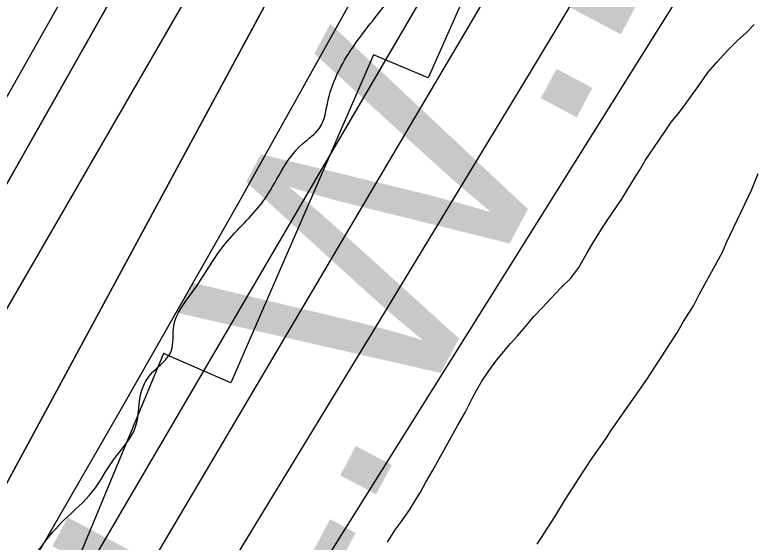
# Model space of a CAD drawing. Extents: x 3297735 to 3335592, y 670436 to 695807.
# Drawn here: x 3322190.3 to 3322425.1, y 692653.1 to 692820.5 of the extents above; entities that cross this region are included whole.
import ezdxf

# ---------------------------------------------------------------- set-up
doc = ezdxf.new("R2010")
doc.units = 0
for name, color, linetype in [('V-RIVR-EDGE', 7, 'Continuous'), ('V-RRAP-RVMT', 7, 'Continuous'), ('V-SITE-VEGE', 7, 'Continuous'), ('V-TOPO-DPTH', 7, 'Continuous'), ('V-TOPO-MAJR', 7, 'Continuous'), ('V-TOPO-MINR', 7, 'Continuous'), ('V-TOPO-WATR', 7, 'Continuous'), ('V-TOPO-WATR-IDEN', 7, 'Continuous'), ('V-WETL-SWMP', 7, 'Continuous')]:
    doc.layers.add(name, color=color, linetype=linetype)

msp = doc.modelspace()

# ---------------------------------------------------------------- linework, layer by layer
at = {"layer": 'V-RIVR-EDGE'}
msp.add_spline([(3319721.91, 688607.25), (3319733.2, 688627.78), (3319739.82, 688637.46), (3319746.04, 688644.42), (3319750.72, 688655.27), (3319752.28, 688659.14), (3319762.01, 688671.92), (3319781.47, 688699.79), (3319792.76, 688716.44), (3319801.32, 688726.89), (3319810.26, 688738.11), (3319819.98, 688747.01), (3319825.43, 688754.75), (3319830.49, 688762.88), (3319835.55, 688770.63), (3319840.23, 688780.31), (3319844.52, 688791.16), (3319846.86, 688795.42), (3319851.13, 688797.35), (3319854.24, 688799.66), (3319861.24, 688808.95), (3319869.41, 688820.96), (3319874.87, 688831.03), (3319884.99, 688845.35), (3319893.93, 688856.57), (3319900.54, 688860.82), (3319908.31, 688869.72), (3319918.43, 688881.33), (3319923.49, 688889.46), (3319928.16, 688897.21), (3319932.06, 688904.95), (3319939.44, 688912.69), (3319951.5, 688924.3), (3319955, 688930.88), (3319970.57, 688952.17), (3319976.4, 688958.36), (3319980.68, 688966.5), (3319987.3, 688976.95), (3319991.2, 688986.25), (3319997.81, 688992.82), (3320004.81, 689000.56), (3320006.38, 689006.76), (3320010.27, 689012.96), (3320018.06, 689024.96), (3320025.07, 689035.8), (3320031.68, 689044.71), (3320039.46, 689054.38), (3320044.52, 689060.57), (3320057.73, 689071.4), (3320064.34, 689077.2), (3320070.17, 689082.23), (3320074.45, 689090.36), (3320085.73, 689104.68), (3320093.52, 689116.3), (3320109.84, 689130.22), (3320125, 689144.14), (3320145.59, 689159.99), (3320166.96, 689177), (3320184.06, 689191.31), (3320194.55, 689197.87), (3320205.42, 689204.44), (3320211.64, 689209.85), (3320219.42, 689219.53), (3320234.59, 689238.11), (3320241.98, 689244.68), (3320253.64, 689257.45), (3320273.09, 689279.5), (3320283.99, 689297.32), (3320297.61, 689318.61), (3320312.03, 689344.56), (3320320.21, 689360.83), (3320328.41, 689380.97), (3320333.48, 689394.53), (3320349.85, 689425.9), (3320363.1, 689453.41), (3320368.17, 689465.42), (3320370.9, 689469.67), (3320379.06, 689477.41), (3320388.4, 689489.8), (3320394.62, 689499.09), (3320395.41, 689505.29), (3320397.76, 689513.82), (3320403.21, 689520.78), (3320409.04, 689527.75), (3320417.6, 689536.65), (3320423.43, 689544.39), (3320428.49, 689552.52), (3320431.24, 689564.54), (3320432.02, 689568.03), (3320442.14, 689581.19), (3320451.87, 689595.12), (3320462.77, 689612.93), (3320469.38, 689621.06), (3320477.55, 689631.51), (3320493.51, 689653.19), (3320500.9, 689665.19), (3320506.36, 689674.1), (3320514.54, 689688.82), (3320523.5, 689705.47), (3320534.4, 689723.28), (3320539.06, 689727.15), (3320544.9, 689735.28), (3320551.13, 689744.18), (3320556.58, 689752.7), (3320560.87, 689764.32), (3320568.26, 689774), (3320574.5, 689785.23), (3320578.79, 689794.53), (3320583.07, 689802.27), (3320590.86, 689815.83), (3320602.92, 689833.25), (3320613.43, 689849.12), (3320622.79, 689866.94), (3320636.42, 689890.17), (3320646.93, 689907.21), (3320658.22, 689926.96), (3320664.85, 689940.13), (3320664.87, 689948.66), (3320667.22, 689956.02), (3320676.55, 689968.02), (3320685.11, 689978.08), (3320691.73, 689991.25), (3320701.47, 690006.35), (3320706.14, 690016.04), (3320709.66, 690026.11), (3320715.89, 690035.79), (3320728.33, 690049.33), (3320741.18, 690068.69), (3320754.02, 690086.5), (3320761.81, 690100.44), (3320770.77, 690116.32), (3320777.39, 690127.16), (3320786.73, 690139.93), (3320794.89, 690149.22), (3320800.73, 690155.41), (3320806.18, 690166.26), (3320810.47, 690174), (3320820.98, 690192.59), (3320823.74, 690207.71), (3320829.97, 690218.16), (3320840.87, 690235.59), (3320854.1, 690256.5), (3320864.22, 690271.59), (3320869.28, 690277.01), (3320870.45, 690281.27), (3320876.68, 690289.4), (3320887.57, 690302.95), (3320901.57, 690319.98), (3320912.08, 690333.52), (3320919.47, 690342.43), (3320924.52, 690348.23), (3320932.3, 690356.35), (3320941.26, 690371.46), (3320956.44, 690393.91), (3320969.67, 690415.21), (3320973.57, 690422.57), (3320982.13, 690434.96), (3320987.2, 690444.64), (3320994.21, 690457.03), (3321000.83, 690467.87), (3321008.23, 690481.04), (3321017.97, 690500.02), (3321024.59, 690511.64), (3321030.43, 690518.6), (3321035.5, 690530.22), (3321040.94, 690537.19), (3321055.35, 690559.26), (3321068.58, 690577.84), (3321078.31, 690594.1), (3321086.87, 690605.72), (3321095.82, 690616.94), (3321102.82, 690625.84), (3321107.51, 690637.85), (3321113.34, 690645.6), (3321117.63, 690655.67), (3321123.87, 690670), (3321130.5, 690682.39), (3321142.57, 690701.37), (3321156.19, 690722.28), (3321168.65, 690743.19), (3321171.38, 690749.38), (3321176.05, 690754.41), (3321177.22, 690758.29), (3321181.12, 690767.2), (3321185.79, 690774.17), (3321192.03, 690789.28), (3321204.89, 690814.45), (3321214.25, 690834.98), (3321218.93, 690845.83), (3321223.61, 690855.12), (3321229.85, 690869.85), (3321238.03, 690883.79), (3321242.33, 690899.29), (3321247.41, 690912.46), (3321254.43, 690927.96), (3321263, 690946.55), (3321269.64, 690962.82), (3321273.93, 690973.67), (3321278.23, 690986.07), (3321286.44, 691015.52), (3321288.78, 691021.72), (3321293.84, 691028.3), (3321297.35, 691034.5), (3321303.19, 691045.34), (3321306.32, 691054.64), (3321308.29, 691066.66), (3321310.63, 691073.63), (3321314.52, 691079.44), (3321318.04, 691090.29), (3321320.01, 691103.08), (3321324.31, 691115.87), (3321326.26, 691120.13), (3321332.09, 691125.16), (3321336.76, 691133.68), (3321337.17, 691140.65), (3321337.18, 691146.47), (3321338.37, 691158.49), (3321341.12, 691172.44), (3321349.71, 691192.98), (3321372.69, 691236.35), (3321389.06, 691268.5), (3321398.41, 691284.38), (3321404.65, 691298.32), (3321407.38, 691307.24), (3321407.39, 691310.73), (3321407.79, 691316.15), (3321414.41, 691325.06), (3321416.76, 691334.75), (3321417.94, 691344.05), (3321422.24, 691356.06), (3321434.34, 691385.89), (3321448.39, 691422.7), (3321456.19, 691442.46), (3321462.05, 691458.34), (3321462.85, 691466.87), (3321467.91, 691477.72), (3321474.92, 691488.17), (3321481.15, 691497.85), (3321481.54, 691500.57), (3321489.74, 691519.94), (3321499.87, 691542.02), (3321510.79, 691564.87), (3321521.69, 691581.91), (3321529.1, 691598.18), (3321538.84, 691619.09), (3321550.12, 691632.64), (3321559.06, 691640.76), (3321566.84, 691650.44), (3321566.47, 691655.48), (3321567.25, 691659.74), (3321572.7, 691664.77), (3321581.26, 691676.38), (3321584.38, 691684.91), (3321587.11, 691693.43), (3321593.35, 691706.6), (3321601.92, 691721.7), (3321610.87, 691733.32), (3321617.87, 691739.5), (3321620.99, 691748.8), (3321624.5, 691755), (3321632.28, 691766.23), (3321637.34, 691773.97), (3321638.14, 691784.44), (3321641.66, 691795.29), (3321645.96, 691809.63), (3321651.03, 691820.47), (3321653.37, 691824.35), (3321658.42, 691828.99), (3321665.02, 691832.07), (3321673.18, 691838.64), (3321680.2, 691853.75), (3321683.72, 691866.15), (3321687.24, 691878.94), (3321691.93, 691892.5), (3321697.77, 691904.12), (3321704.38, 691909.54), (3321711, 691920.77), (3321724.23, 691939.74), (3321729.68, 691949.8), (3321733.59, 691959.49), (3321746.04, 691978.85), (3321765.1, 692000.13), (3321767.83, 692005.55), (3321769.01, 692012.53), (3321772.52, 692019.89), (3321782.64, 692034.6), (3321793.52, 692045.43), (3321802.86, 692057.43), (3321811.04, 692071.76), (3321820.77, 692085.31), (3321837.5, 692109.31), (3321852.67, 692125.56), (3321856.95, 692134.47), (3321865.51, 692146.08), (3321874.07, 692158.09), (3321882.62, 692162.33), (3321885.73, 692165.42), (3321887.31, 692179.77), (3321889.66, 692189.46), (3321896.67, 692199.14), (3321906.39, 692208.81), (3321914.56, 692218.87), (3321921.95, 692230.87), (3321931.31, 692249.47), (3321940.25, 692259.91), (3321951.52, 692266.48), (3321951.14, 692271.52), (3321953.48, 692276.17), (3321960.48, 692283.13), (3321960.49, 692288.17), (3321960.5, 692292.05), (3321966.73, 692300.96), (3321976.84, 692312.95), (3321985.4, 692326.12), (3321999.02, 692342.37), (3322004.07, 692347.79), (3322006.8, 692355.15), (3322018.86, 692369.86), (3322032.48, 692387.27), (3322035.98, 692394.25), (3322046.88, 692410.89), (3322053.89, 692419.41), (3322062.45, 692431.8), (3322080.36, 692459.29), (3322099.43, 692486.77), (3322109.15, 692500.71), (3322113.45, 692513.5), (3322120.08, 692527.44), (3322124.37, 692536.35), (3322130.59, 692544.09), (3322144.19, 692555.69), (3322154.3, 692563.42), (3322157.8, 692568.07), (3322157.81, 692573.5), (3322158.99, 692580.09), (3322165.23, 692595.2), (3322169.9, 692601), (3322176.9, 692609.9), (3322181.58, 692618.04), (3322185.48, 692627.33), (3322187.82, 692635.08), (3322190.16, 692638.96), (3322199.11, 692652.12), (3322206.11, 692660.24), (3322215.05, 692669.14), (3322221.67, 692679.21), (3322228.68, 692689.66), (3322230.65, 692701.29), (3322234.15, 692707.1), (3322239.98, 692713.68), (3322240.78, 692721.82), (3322246.62, 692732.28), (3322257.13, 692747.76), (3322269.19, 692761.31), (3322281.64, 692779.5), (3322287.08, 692784.53), (3322289.82, 692793.44), (3322298.4, 692811.26), (3322311.23, 692827.9), (3322325.25, 692849.2), (3322340.82, 692872.04), (3322357.55, 692894.49), (3322366.5, 692909.98), (3322374.67, 692919.27), (3322378.18, 692925.85), (3322378.19, 692932.44), (3322378.2, 692936.32), (3322380.16, 692941.75), (3322387.16, 692950.65), (3322397.3, 692972.73), (3322404.3, 692982.41), (3322407.81, 692990.54), (3322418.32, 693006.42), (3322430.38, 693021.51), (3322439.35, 693040.49), (3322447.92, 693056.37), (3322451.06, 693071.49), (3322451.87, 693088.16), (3322455.41, 693108.32), (3322461.66, 693123.43), (3322462.07, 693131.96), (3322461.33, 693147.08), (3322471.06, 693161.02), (3322480.02, 693177.67), (3322484.71, 693192.01), (3322487.85, 693207.9), (3322490.57, 693210.61), (3322500.3, 693224.93), (3322521.3, 693248.15), (3322539.95, 693264), (3322547.34, 693272.91), (3322550.08, 693282.59), (3322550.88, 693291.9), (3322552.45, 693297.71), (3322564.89, 693311.64), (3322570.72, 693318.61), (3322576.95, 693326.74), (3322580.47, 693340.69), (3322590.2, 693351.91), (3322600.3, 693359.25), (3322603.79, 693359.25), (3322609.2, 693353.42), (3322618.52, 693357.27), (3322625.13, 693363.85), (3322634.47, 693378.56), (3322653.93, 693404.88), (3322678.44, 693438.95), (3322692.84, 693458.69), (3322701, 693465.26), (3322708.76, 693467.96), (3322714.21, 693474.54), (3322719.66, 693481.51), (3322729.79, 693501.26), (3322740.68, 693515.19), (3322746.53, 693526.81), (3322752.77, 693541.92), (3322764.43, 693554.69), (3322769.49, 693562.82), (3322774.19, 693578.71), (3322781.2, 693591.1), (3322787.42, 693598.84), (3322795.21, 693610.46), (3322799.12, 693622.47), (3322801.47, 693634.49), (3322804.6, 693643.4), (3322808.49, 693648.82), (3322813.15, 693654.23), (3322817.07, 693670.51), (3322820.98, 693684.08), (3322828, 693699.57), (3322828.79, 693704.61), (3322829.58, 693711.2), (3322831.15, 693715.46), (3322838.93, 693727.85), (3322846.35, 693746.06), (3322854.15, 693763.88), (3322858.81, 693768.14), (3322865.03, 693775.88), (3322871.27, 693789.05), (3322877.11, 693797.95), (3322877.51, 693803.38), (3322881.8, 693810.74), (3322885.32, 693822.75), (3322886.52, 693837.48), (3322887.31, 693846.79), (3322888.49, 693852.22), (3322893.57, 693866.16), (3322903.7, 693885.14), (3322914.59, 693899.85), (3322916.94, 693906.83), (3322916.96, 693914.97), (3322915.81, 693921.56), (3322917, 693934.75), (3322920.53, 693950.25), (3322928.35, 693973.5), (3322938.09, 693991.7), (3322943.16, 694004.1), (3322945.88, 694005.64), (3322947.06, 694014.95), (3322947.71, 694018)], degree=3, dxfattribs=at)
at = {"layer": 'V-RRAP-RVMT'}
for p, q in [((3322367.52, 692904.22), (3322321.56, 692800.47)), ((3322304.22, 692807.78), (3322258.9, 692703.6)), ((3322321.56, 692800.47), (3322304.22, 692807.78)), ((3322237.51, 692712.99), (3322194.65, 692609.51)), ((3322258.9, 692703.6), (3322237.51, 692712.99))]:
    msp.add_line(p, q, dxfattribs=at)
at = {"layer": 'V-SITE-VEGE'}
for p, q in [((3322424.15, 692764.81), (3322426.35, 692770.12)), ((3322416.29, 692748.14), (3322424.15, 692764.81)), ((3322415, 692745.09), (3322416.29, 692748.14)), ((3322407.61, 692731.72), (3322415, 692745.09)), ((3322405.77, 692728.11), (3322407.61, 692731.72)), ((3322402.59, 692723.08), (3322405.77, 692728.11)), ((3322400.48, 692719.46), (3322402.59, 692723.08)), ((3322390.93, 692704.67), (3322400.48, 692719.46)), ((3322379.49, 692688.46), (3322390.93, 692704.67)), ((3322378.17, 692686.23), (3322379.49, 692688.46)), ((3322373.12, 692678.97), (3322378.17, 692686.23)), ((3322365.17, 692666.69), (3322373.12, 692678.97)), ((3322361.72, 692661.11), (3322365.17, 692666.69)), ((3322356.16, 692652.46), (3322361.72, 692661.11))]:
    msp.add_line(p, q, dxfattribs=at)
at = {"layer": 'V-TOPO-DPTH'}
for points in [[(3321798.41, 692123.03), (3321832.83, 692178.16), (3321867.33, 692233.23), (3322027.07, 692487.63), (3322041.46, 692510.91), (3322055.63, 692534.31), (3322069.48, 692557.91), (3322083.1, 692581.63), (3322382.83, 693111.91), (3322395.96, 693135.37), (3322408.96, 693158.89), (3322421.76, 693182.53), (3322434.44, 693206.23), (3322446.99, 693230), (3322459.51, 693253.79), (3322471.97, 693277.61), (3322484.4, 693301.44), (3322498.11, 693327.8), (3322517.17, 693364.93), (3322535.99, 693402.17), (3322554.43, 693439.61), (3322572.63, 693477.17), (3322831.18, 694017.89), (3322900.35, 694017.96)], [(3322809.43, 694017.86), (3322831.18, 694017.89), (3322572.63, 693477.17), (3322554.43, 693439.61), (3322535.99, 693402.17), (3322517.17, 693364.93), (3322498.11, 693327.8), (3322484.4, 693301.44), (3322471.97, 693277.61), (3322459.51, 693253.79), (3322446.99, 693230), (3322434.44, 693206.23), (3322421.76, 693182.53), (3322408.96, 693158.89), (3322395.96, 693135.37), (3322382.83, 693111.91), (3322083.1, 692581.63), (3322069.48, 692557.91), (3322055.63, 692534.31), (3322041.46, 692510.91), (3322027.07, 692487.63), (3321867.33, 692233.23), (3321832.83, 692178.16), (3321798.41, 692123.03)], [(3321966.31, 692243.7), (3322005.88, 692305.72), (3322045.35, 692367.8), (3322105.62, 692462.83), (3322114.81, 692477.49), (3322123.89, 692492.21), (3322132.82, 692507.03), (3322141.64, 692521.92), (3322345.87, 692870.83), (3322378.49, 692927.06), (3322410.81, 692983.46), (3322442.67, 693040.11), (3322474.25, 693096.93), (3322499.67, 693143.12), (3322518.23, 693177.01), (3322536.67, 693210.96), (3322554.96, 693245), (3322573.15, 693279.09), (3322608.19, 693345.15), (3322643.46, 693412.5), (3322678.26, 693480.08), (3322712.35, 693548.03), (3322745.97, 693616.22), (3322941.47, 694018)], [(3322900.35, 694017.96), (3322504.56, 693258.89), (3322498.45, 693247.23), (3322492.3, 693235.59), (3322486.1, 693223.98), (3322479.87, 693212.39), (3322136.95, 692577.8), (3322130.58, 692566.13), (3322124.14, 692554.5), (3322117.6, 692542.93), (3322110.99, 692531.4), (3322099.41, 692511.41), (3322097.63, 692508.41), (3322096.72, 692506.93), (3322095.79, 692505.45), (3322089.9, 692496.22), (3322085.98, 692490.16), (3322082.03, 692484.12), (3322078.01, 692478.13), (3322073.96, 692472.16), (3322026.33, 692402.8), (3321998.45, 692362.15), (3321970.6, 692321.49)], [(3322900.35, 694017.96), (3322504.56, 693258.89), (3322498.45, 693247.23), (3322492.3, 693235.59), (3322486.1, 693223.98), (3322479.87, 693212.39), (3322136.95, 692577.8), (3322130.58, 692566.13), (3322124.14, 692554.5), (3322117.6, 692542.93), (3322110.99, 692531.4), (3322099.41, 692511.41), (3322097.63, 692508.41), (3322096.72, 692506.93), (3322095.79, 692505.45), (3322089.9, 692496.22), (3322085.98, 692490.16), (3322082.03, 692484.12), (3322078.01, 692478.13), (3322073.96, 692472.16), (3322026.33, 692402.8), (3321998.45, 692362.15), (3321970.6, 692321.49)]]:
    msp.add_lwpolyline(points, dxfattribs=at)
at = {"layer": 'V-TOPO-MAJR'}
msp.add_lwpolyline([(3321775.7, 691845.45), (3322147.74, 692424.22), (3322159.99, 692443.31), (3322172.23, 692462.4), (3322184.44, 692481.5), (3322196.65, 692500.62), (3322208.82, 692519.75), (3322220.95, 692538.91), (3322233.05, 692558.09), (3322245.11, 692577.29), (3322597.07, 693139.11), (3322606.06, 693153.28), (3322615.15, 693167.39), (3322624.4, 693181.39), (3322633.75, 693195.33), (3322686.99, 693273.75), (3322697.3, 693286.44)], dxfattribs=at)
at = {"layer": 'V-TOPO-MINR'}
for points in [[(3321794.88, 692094.38), (3322032, 692464.39), (3322051.2, 692494.8), (3322070.12, 692525.38), (3322088.61, 692556.22), (3322106.83, 692587.23), (3322249.18, 692833.41), (3322288.05, 692901.36), (3322326.48, 692969.54), (3322364.28, 693038.08), (3322401.64, 693106.87), (3322472.29, 693238.39), (3322474, 693241.59), (3322475.71, 693244.8), (3322477.41, 693248.01), (3322479.1, 693251.23), (3322555.95, 693397.88), (3322595.43, 693474.74), (3322634.06, 693552.01), (3322671.43, 693629.9), (3322707.95, 693708.21), (3322849.31, 694017.9)], [(3321798.41, 692123.03), (3321832.83, 692178.16), (3321867.33, 692233.23), (3322027.07, 692487.63), (3322041.46, 692510.91), (3322055.63, 692534.31), (3322069.48, 692557.91), (3322083.1, 692581.63), (3322382.83, 693111.91), (3322395.96, 693135.37), (3322408.96, 693158.89), (3322421.76, 693182.53), (3322434.44, 693206.23), (3322446.99, 693230), (3322459.51, 693253.79), (3322471.97, 693277.61), (3322484.4, 693301.44), (3322498.11, 693327.8), (3322517.17, 693364.93), (3322535.99, 693402.17), (3322554.43, 693439.61), (3322572.63, 693477.17), (3322831.18, 694017.89)], [(3321905.2, 692115.9), (3321946.44, 692181.18), (3321987.68, 692246.46), (3322110.67, 692441.17), (3322124.03, 692462.53), (3322137.26, 692483.96), (3322150.3, 692505.51), (3322163.21, 692527.14), (3322519.25, 693129.59), (3322525.97, 693141.03), (3322532.66, 693152.49), (3322539.28, 693163.99), (3322545.87, 693175.51), (3322557.75, 693196.43), (3322560.17, 693200.77), (3322668.56, 693400.17), (3322722.31, 693501.48), (3322774.67, 693603.49), (3322824.96, 693706.54), (3322873.85, 693810.29), (3322969.19, 694018.03)], [(3321966.31, 692243.7), (3322005.88, 692305.72), (3322045.35, 692367.8), (3322105.62, 692462.83), (3322114.81, 692477.49), (3322123.89, 692492.21), (3322132.82, 692507.03), (3322141.64, 692521.92), (3322345.87, 692870.83), (3322378.49, 692927.06), (3322410.81, 692983.46), (3322442.67, 693040.11), (3322474.25, 693096.93), (3322499.67, 693143.12), (3322518.23, 693177.01), (3322536.67, 693210.96), (3322554.96, 693245), (3322573.15, 693279.09), (3322608.19, 693345.15), (3322643.46, 693412.5), (3322678.26, 693480.08), (3322712.35, 693548.03), (3322745.97, 693616.22), (3322941.47, 694018)], [(3321733.95, 691933.47), (3321981.05, 692300.22), (3322003.13, 692333.27), (3322025.04, 692366.42), (3322046.7, 692399.75), (3322068.19, 692433.18), (3322100.67, 692484.16), (3322105.74, 692492.22), (3322110.75, 692500.32), (3322115.65, 692508.48), (3322120.49, 692516.68), (3322186.61, 692630.28), (3322224.19, 692695.46), (3322261.4, 692760.85), (3322298.06, 692826.55), (3322334.35, 692892.46), (3322489.87, 693177.7), (3322502.21, 693200.47), (3322514.49, 693223.27), (3322526.67, 693246.13), (3322538.78, 693269.02), (3322729.13, 693630.79), (3322778.57, 693725.9), (3322827.36, 693821.34)], [(3321797.56, 692143.44), (3321846.06, 692221.95), (3321894.71, 692300.37), (3321943.47, 692378.72), (3322022.87, 692506.05), (3322033.68, 692523.62), (3322044.32, 692541.29), (3322054.74, 692559.09), (3322065, 692576.99), (3322238.91, 692884.97), (3322273.86, 692947.46), (3322308.45, 693010.14), (3322342.53, 693073.1), (3322376.26, 693136.25), (3322410.44, 693200.9), (3322426.79, 693231.89), (3322443.08, 693262.9), (3322459.31, 693293.95), (3322475.48, 693325.03), (3322547.19, 693463.14), (3322598.68, 693563.54), (3322649.51, 693664.27), (3322699.33, 693765.51)], [(3321884.42, 692050.63), (3322116.45, 692415.59), (3322134.92, 692444.8), (3322153.3, 692474.08), (3322171.53, 692503.44), (3322189.67, 692532.86), (3322254.24, 692638.19), (3322304.42, 692720.43), (3322354.37, 692802.8), (3322403.98, 692885.38), (3322453.36, 692968.1), (3322567.5, 693160.24), (3322575, 693172.89), (3322582.49, 693185.54), (3322589.96, 693198.2), (3322597.42, 693210.87), (3322835.08, 693615.29)]]:
    msp.add_lwpolyline(points, dxfattribs=at)
at = {"layer": 'V-TOPO-WATR'}
msp.add_lwpolyline([(3321970.6, 692321.49), (3321998.45, 692362.15), (3322026.33, 692402.8), (3322073.96, 692472.16), (3322078.01, 692478.13), (3322082.03, 692484.12), (3322085.98, 692490.16), (3322089.9, 692496.22), (3322095.79, 692505.45), (3322096.72, 692506.93), (3322097.63, 692508.41), (3322099.41, 692511.41), (3322110.99, 692531.4), (3322117.6, 692542.93), (3322124.14, 692554.5), (3322130.58, 692566.13), (3322136.95, 692577.8), (3322479.87, 693212.39), (3322486.1, 693223.98), (3322492.3, 693235.59), (3322498.45, 693247.23), (3322504.56, 693258.89), (3322900.35, 694017.96)], dxfattribs=at)
at = {"layer": 'V-WETL-SWMP'}
for p, q in [((3322422.56, 692814.83), (3322425.05, 692817.35)), ((3322419.67, 692812.21), (3322422.56, 692814.83)), ((3322416.62, 692809.1), (3322419.67, 692812.21)), ((3322413.33, 692805.57), (3322416.62, 692809.1)), ((3322410.37, 692802.13), (3322413.33, 692805.57)), ((3322407.75, 692798.46), (3322410.37, 692802.13)), ((3322403.13, 692792.02), (3322407.75, 692798.46)), ((3322400.98, 692789.17), (3322403.13, 692792.02)), ((3322398.66, 692786.41), (3322400.98, 692789.17)), ((3322396.99, 692783.9), (3322398.66, 692786.41)), ((3322394.77, 692780.56), (3322396.99, 692783.9)), ((3322390.48, 692774.22), (3322394.77, 692780.56)), ((3322388.74, 692771.3), (3322390.48, 692774.22)), ((3322387.08, 692768.63), (3322388.74, 692771.3)), ((3322382.88, 692761.88), (3322387.08, 692768.63)), ((3322378.35, 692755.2), (3322382.88, 692761.88)), ((3322376.53, 692752.44), (3322378.35, 692755.2)), ((3322373.84, 692747.94), (3322376.53, 692752.44)), ((3322372.02, 692744.94), (3322373.84, 692747.94)), ((3322369.33, 692740.27), (3322372.02, 692744.94)), ((3322366.79, 692736.85), (3322369.33, 692740.27)), ((3322363.65, 692733.81), (3322366.79, 692736.85)), ((3322360.53, 692730.45), (3322363.65, 692733.81)), ((3322357.88, 692727.51), (3322360.53, 692730.45)), ((3322355.23, 692724.82), (3322357.88, 692727.51)), ((3322352.03, 692721.05), (3322355.23, 692724.82)), ((3322349.96, 692718.54), (3322352.03, 692721.05)), ((3322347.71, 692716.1), (3322349.96, 692718.54)), ((3322345.55, 692713.58), (3322347.71, 692716.1)), ((3322343.4, 692710.9), (3322345.55, 692713.58)), ((3322340.77, 692707.47), (3322343.4, 692710.9)), ((3322338.62, 692704.22), (3322340.77, 692707.47)), ((3322337.04, 692701.47), (3322338.62, 692704.22)), ((3322335.55, 692698.64), (3322337.04, 692701.47)), ((3322333.27, 692694.23), (3322335.55, 692698.64)), ((3322330.98, 692690.23), (3322333.27, 692694.23)), ((3322322.94, 692675.74), (3322330.98, 692690.23)), ((3322320.8, 692672.16), (3322322.94, 692675.74)), ((3322319.07, 692668.91), (3322320.8, 692672.16)), ((3322317.33, 692666.08), (3322319.07, 692668.91)), ((3322315.75, 692663.41), (3322317.33, 692666.08)), ((3322312.96, 692659.57), (3322315.75, 692663.41)), ((3322311.13, 692656.98), (3322312.96, 692659.57)), ((3322308.68, 692653.06), (3322311.13, 692656.98))]:
    msp.add_line(p, q, dxfattribs=at)

# ---------------------------------------------------------------- texts
at = {"layer": 'V-TOPO-WATR-IDEN'}
msp.add_text('L.W.R.P.', height=83, rotation=61.9882, dxfattribs=at).set_placement((3322271.28, 692604.78))

doc.saveas('drawing.dxf')
